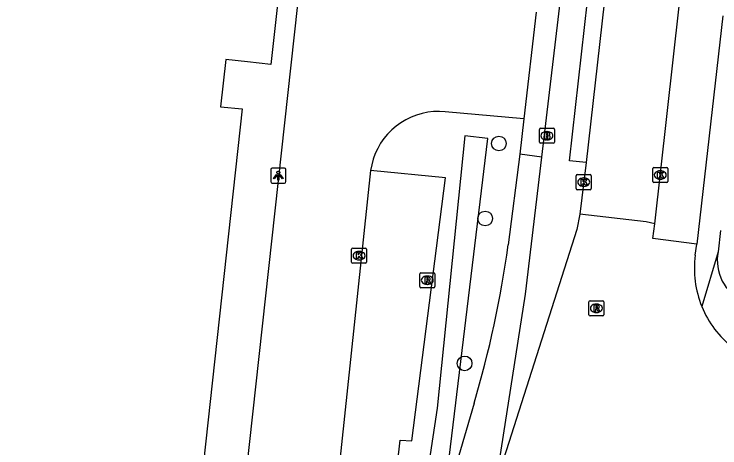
# Model space of a CAD drawing. Extents: x 162186 to 163152, y 385513 to 386513.
# Drawn here: x 162591.77 to 162638.71, y 386330.06 to 386358.93 of the extents above; entities that cross this region are included whole.
import ezdxf

# ---------------------------------------------------------------- set-up
doc = ezdxf.new("R2010")
doc.units = 0
for name, color, linetype in [('IMGEO_Boom', 7, 'Continuous'), ('IMGEO_Brandkraan', 7, 'Continuous'), ('IMGEO_Fietspad_open', 7, 'Continuous'), ('IMGEO_Haag', 7, 'Continuous'), ('IMGEO_Kolk', 7, 'Continuous'), ('IMGEO_Lichtpunt', 7, 'Continuous'), ('IMGEO_Pand', 7, 'Continuous'), ('IMGEO_Parkeervlak_open', 7, 'Continuous'), ('IMGEO_Rijbaan_lokaal_gesloten', 7, 'Continuous'), ('IMGEO_Rijbaan_lokaal_open', 7, 'Continuous'), ('IMGEO_Rioolput', 7, 'Continuous'), ('IMGEO_Voetpad_open', 7, 'Continuous')]:
    doc.layers.add(name, color=color, linetype=linetype)

msp = doc.modelspace()

# ---------------------------------------------------------------- linework, layer by layer
at = {"layer": 'IMGEO_Boom'}
for centre in [(162624.009, 386350.318), (162623.095, 386345.326), (162621.728, 386335.683)]:
    msp.add_circle(centre, 0.489, dxfattribs=at)
at = {"layer": 'IMGEO_Brandkraan'}
for p, q in [((162626.7, 386350.408), (162626.7, 386351.26)), ((162626.775, 386351.334), (162627.627, 386351.334)), ((162627.188, 386351.114), (162627.213, 386351.114)), ((162627.701, 386351.26), (162627.701, 386350.408)), ((162627.211, 386350.554), (162627.186, 386350.554)), ((162627.627, 386350.334), (162626.775, 386350.334))]:
    msp.add_line(p, q, dxfattribs=at)
for points in [[(162626.7, 386350.408), (162626.7, 386351.26)], [(162626.775, 386351.334), (162627.627, 386351.334)], [(162627.048, 386351.034), (162627.048, 386350.634), (162627.261, 386350.634)], [(162627.279, 386351.034), (162627.048, 386351.034)], [(162627.227, 386350.953), (162627.173, 386350.953), (162627.173, 386350.877)], [(162627.701, 386351.26), (162627.701, 386350.408)], [(162627.173, 386350.877), (162627.226, 386350.877)], [(162627.235, 386350.801), (162627.173, 386350.801), (162627.173, 386350.72)], [(162627.173, 386350.72), (162627.235, 386350.72)], [(162627.627, 386350.334), (162626.775, 386350.334)]]:
    msp.add_lwpolyline(points, dxfattribs=at)
for centre, radius, start, end in [((162626.777, 386351.258), 0.0765, 91.552, 178.448), ((162626.777, 386351.258), 0.0765, 91.552, 178.448), ((162627.228, 386350.915), 0.0379, 267.8285, 90.9355), ((162627.283, 386350.889), 0.145, 59.4692, 91.5367), ((162627.308, 386350.936), 0.0922, 285.5137, 58.1501), ((162627.625, 386351.258), 0.0765, 1.552, 88.448), ((162627.625, 386351.258), 0.0765, 1.552, 88.448), ((162627.236, 386350.76), 0.0404, 269.8759, 90.5077), ((162627.267, 386350.885), 0.251, 268.6676, 293.5347), ((162627.313, 386350.744), 0.105, 301.3115, 78.989), ((162626.777, 386350.41), 0.0765, 181.552, 268.448), ((162626.777, 386350.41), 0.0765, 181.552, 268.448), ((162627.625, 386350.41), 0.0765, 271.552, 358.448), ((162627.625, 386350.41), 0.0765, 271.552, 358.448)]:
    msp.add_arc(centre, radius, start, end, dxfattribs=at)
for centre, major_axis, ratio, start_param, end_param in [((162627.187, 386350.834), (-0.387, 0.002), 0.722429, 4.712389, 7.853982), ((162627.212, 386350.834), (-0.39, 0.002), 0.717154, 1.570796, 4.712389)]:
    msp.add_ellipse(centre, major_axis=major_axis, ratio=ratio, start_param=start_param, end_param=end_param, dxfattribs=at)
at = {"layer": 'IMGEO_Fietspad_open'}
for points in [[(162629.816, 386349.051), (162628.715, 386349.166), (162630.49, 386365.148), (162631.611, 386364.989)], [(162626.86, 386349.417), (162628.101, 386359.898)], [(162638.899, 386358.805), (162637.167, 386343.619)], [(162623.836, 386327.782), (162625.775, 386340.286), (162626.86, 386349.417)]]:
    msp.add_lwpolyline(points, dxfattribs=at)
at = {"layer": 'IMGEO_Haag'}
msp.add_lwpolyline([(162620.272, 386325.912), (162623.272, 386350.649), (162621.751, 386350.825), (162619.914, 386332.708), (162618.693, 386324.634), (162619.799, 386324.298)], dxfattribs=at)
at = {"layer": 'IMGEO_Kolk'}
for p, q in [((162634.241, 386347.795), (162634.241, 386348.647)), ((162634.316, 386348.721), (162635.168, 386348.721)), ((162635.242, 386348.647), (162635.242, 386347.795)), ((162629.152, 386347.318), (162629.152, 386348.17)), ((162629.227, 386348.244), (162630.079, 386348.244)), ((162630.153, 386348.17), (162630.153, 386347.318)), ((162634.729, 386348.501), (162634.754, 386348.501)), ((162629.64, 386348.024), (162629.665, 386348.024)), ((162635.168, 386347.721), (162634.316, 386347.721)), ((162634.752, 386347.941), (162634.727, 386347.941)), ((162630.079, 386347.244), (162629.227, 386347.244)), ((162629.663, 386347.464), (162629.638, 386347.464)), ((162614.212, 386342.43), (162614.212, 386343.282)), ((162614.287, 386343.356), (162615.139, 386343.356)), ((162614.7, 386343.136), (162614.725, 386343.136)), ((162615.213, 386343.282), (162615.213, 386342.43)), ((162614.723, 386342.576), (162614.698, 386342.576)), ((162615.139, 386342.356), (162614.287, 386342.356))]:
    msp.add_line(p, q, dxfattribs=at)
for points in [[(162634.241, 386347.795), (162634.241, 386348.647)], [(162634.316, 386348.721), (162635.168, 386348.721)], [(162635.242, 386348.647), (162635.242, 386347.795)], [(162629.152, 386347.318), (162629.152, 386348.17)], [(162629.227, 386348.244), (162630.079, 386348.244)], [(162630.153, 386348.17), (162630.153, 386347.318)], [(162634.562, 386348.421), (162634.685, 386348.421), (162634.685, 386348.27), (162634.815, 386348.421), (162634.979, 386348.421), (162634.833, 386348.27), (162634.986, 386348.021), (162634.834, 386348.021), (162634.749, 386348.185), (162634.685, 386348.118), (162634.685, 386348.021), (162634.562, 386348.021), (162634.562, 386348.421)], [(162629.473, 386347.944), (162629.596, 386347.944), (162629.596, 386347.793), (162629.726, 386347.944), (162629.89, 386347.944), (162629.744, 386347.793), (162629.897, 386347.544), (162629.745, 386347.544), (162629.66, 386347.708), (162629.596, 386347.641), (162629.596, 386347.544), (162629.473, 386347.544), (162629.473, 386347.944)], [(162635.168, 386347.721), (162634.316, 386347.721)], [(162630.079, 386347.244), (162629.227, 386347.244)], [(162614.212, 386342.43), (162614.212, 386343.282)], [(162614.287, 386343.356), (162615.139, 386343.356)], [(162614.533, 386343.056), (162614.656, 386343.056), (162614.656, 386342.905), (162614.786, 386343.056), (162614.95, 386343.056), (162614.804, 386342.905), (162614.957, 386342.656), (162614.805, 386342.656), (162614.72, 386342.82), (162614.656, 386342.753), (162614.656, 386342.656), (162614.533, 386342.656), (162614.533, 386343.056)], [(162615.213, 386343.282), (162615.213, 386342.43)], [(162615.139, 386342.356), (162614.287, 386342.356)]]:
    msp.add_lwpolyline(points, dxfattribs=at)
for centre, start, end in [((162634.318, 386348.645), 91.552, 178.448), ((162634.318, 386348.645), 91.552, 178.448), ((162635.166, 386348.645), 1.552, 88.448), ((162635.166, 386348.645), 1.552, 88.448), ((162629.229, 386348.168), 91.552, 178.448), ((162629.229, 386348.168), 91.552, 178.448), ((162630.077, 386348.168), 1.552, 88.448), ((162630.077, 386348.168), 1.552, 88.448), ((162634.318, 386347.797), 181.552, 268.448), ((162634.318, 386347.797), 181.552, 268.448), ((162635.166, 386347.797), 271.552, 358.448), ((162635.166, 386347.797), 271.552, 358.448), ((162629.229, 386347.32), 181.552, 268.448), ((162629.229, 386347.32), 181.552, 268.448), ((162630.077, 386347.32), 271.552, 358.448), ((162630.077, 386347.32), 271.552, 358.448), ((162614.289, 386343.28), 91.552, 178.448), ((162614.289, 386343.28), 91.552, 178.448), ((162615.137, 386343.28), 1.552, 88.448), ((162615.137, 386343.28), 1.552, 88.448), ((162614.289, 386342.432), 181.552, 268.448), ((162614.289, 386342.432), 181.552, 268.448), ((162615.137, 386342.432), 271.552, 358.448), ((162615.137, 386342.432), 271.552, 358.448)]:
    msp.add_arc(centre, 0.0765, start, end, dxfattribs=at)
for centre, major_axis, ratio, start_param, end_param in [((162634.728, 386348.221), (-0.387, 0.002), 0.722429, 4.712389, 7.853982), ((162634.753, 386348.221), (-0.39, 0.002), 0.717154, 1.570796, 4.712389), ((162629.639, 386347.744), (-0.387, 0.002), 0.722429, 4.712389, 7.853982), ((162629.664, 386347.744), (-0.39, 0.002), 0.717154, 1.570796, 4.712389), ((162614.699, 386342.856), (-0.387, 0.002), 0.722429, 4.712389, 7.853982), ((162614.724, 386342.856), (-0.39, 0.002), 0.717154, 1.570796, 4.712389)]:
    msp.add_ellipse(centre, major_axis=major_axis, ratio=ratio, start_param=start_param, end_param=end_param, dxfattribs=at)
at = {"layer": 'IMGEO_Lichtpunt'}
for p, q in [((162609.742, 386348.68), (162608.934, 386348.68)), ((162609.742, 386348.68), (162608.934, 386348.68)), ((162608.84, 386348.585), (162608.84, 386347.778)), ((162608.84, 386348.585), (162608.84, 386347.778)), ((162609.836, 386347.778), (162609.836, 386348.585)), ((162609.836, 386347.778), (162609.836, 386348.585)), ((162608.934, 386347.684), (162609.742, 386347.684)), ((162608.934, 386347.684), (162609.742, 386347.684))]:
    msp.add_line(p, q, dxfattribs=at)
for points in [[(162609.214, 386348.249), (162609.253, 386348.221), (162609.065, 386347.959), (162609.027, 386347.986), (162609.214, 386348.249)], [(162609.316, 386348.201), (162609.363, 386348.201), (162609.363, 386347.879), (162609.316, 386347.879), (162609.316, 386348.201)], [(162609.426, 386348.221), (162609.464, 386348.248), (162609.651, 386347.986), (162609.612, 386347.958), (162609.426, 386348.221)]]:
    msp.add_lwpolyline(points, dxfattribs=at)
msp.add_circle((162609.339, 386348.383), 0.0994, dxfattribs=at)
for centre, start, end in [((162608.934, 386348.585), 90, 180), ((162608.934, 386348.585), 90, 180), ((162609.742, 386348.585), 0, 90), ((162609.742, 386348.585), 0, 90), ((162608.934, 386347.778), 180, 270), ((162608.934, 386347.778), 180, 270), ((162609.742, 386347.778), 270, 0), ((162609.742, 386347.778), 270, 360)]:
    msp.add_arc(centre, 0.0946, start, end, dxfattribs=at)
at = {"layer": 'IMGEO_Pand'}
msp.add_lwpolyline([(162603.751, 386323.413), (162584.111, 386325.529), (162584.259, 386326.946), (162570.371, 386328.537), (162570.2, 386327.044), (162550.572, 386329.166), (162552.51, 386347.22), (162550.959, 386347.389), (162551.394, 386351.387), (162554.466, 386351.14), (162554.494, 386351.401), (162554.962, 386355.747), (162555.001, 386356.112), (162553.579, 386356.265), (162559.406, 386410.398), (162612.582, 386404.614), (162607.724, 386359.738), (162609.275, 386359.57), (162608.842, 386355.576), (162607.28, 386355.744), (162605.841, 386355.904), (162605.495, 386352.753), (162606.924, 386352.615), (162603.751, 386323.413)], dxfattribs=at)
at = {"layer": 'IMGEO_Parkeervlak_open'}
msp.add_lwpolyline([(162617.066, 386317.149), (162618.014, 386327.383), (162617.087, 386327.424), (162617.452, 386330.578), (162618.22, 386330.538), (162620.468, 386348.038), (162615.48, 386348.527)], dxfattribs=at)
at = {"layer": 'IMGEO_Rijbaan_lokaal_gesloten'}
for points in [[(162631.611, 386364.989), (162629.816, 386349.051)], [(162634.38, 386344.979), (162635.999, 386359.464)], [(162629.816, 386349.051), (162629.39, 386345.625)]]:
    msp.add_lwpolyline(points, dxfattribs=at)
at = {"layer": 'IMGEO_Rijbaan_lokaal_open'}
for points in [[(162606.588, 386322.611), (162615.52, 386404.02)], [(162626.487, 386359.049), (162625.675, 386351.949)], [(162625.675, 386351.949), (162620.436, 386352.425), (162620.05, 386352.447), (162619.663, 386352.436), (162619.279, 386352.393), (162618.899, 386352.316), (162618.528, 386352.208), (162618.167, 386352.069), (162617.819, 386351.899), (162617.487, 386351.701), (162617.173, 386351.474), (162616.879, 386351.222), (162616.608, 386350.946), (162616.361, 386350.648), (162616.141, 386350.33), (162615.948, 386349.995), (162615.784, 386349.644), (162615.651, 386349.281), (162615.55, 386348.908), (162615.48, 386348.527)], [(162615.48, 386348.527), (162612.202, 386317.718)], [(162629.39, 386345.625), (162629.196, 386344.588), (162623.836, 386327.782)], [(162634.38, 386344.979), (162633.803, 386345.113), (162629.39, 386345.625)], [(162637.167, 386343.619), (162634.25, 386343.989), (162634.38, 386344.979)], [(162637.062, 386342.879), (162637.167, 386343.619)]]:
    msp.add_lwpolyline(points, dxfattribs=at)
for centre, start, end in [((162643.771, 386342.021), 172.7139, 202.1158), ((162643.771, 386342.02), 202.1023, 231.5106)]:
    msp.add_arc(centre, 6.763, start, end, dxfattribs=at)
at = {"layer": 'IMGEO_Rioolput'}
for p, q in [((162618.747, 386340.792), (162618.747, 386341.644)), ((162618.822, 386341.718), (162619.674, 386341.718)), ((162619.748, 386341.644), (162619.748, 386340.792)), ((162619.235, 386341.498), (162619.26, 386341.498)), ((162619.674, 386340.718), (162618.822, 386340.718)), ((162619.258, 386340.938), (162619.233, 386340.938)), ((162629.995, 386338.926), (162629.995, 386339.778)), ((162630.07, 386339.852), (162630.922, 386339.852)), ((162630.996, 386339.778), (162630.996, 386338.926)), ((162630.483, 386339.632), (162630.508, 386339.632)), ((162630.922, 386338.852), (162630.07, 386338.852)), ((162630.506, 386339.072), (162630.481, 386339.072))]:
    msp.add_line(p, q, dxfattribs=at)
for points in [[(162618.747, 386340.792), (162618.747, 386341.644)], [(162618.822, 386341.718), (162619.674, 386341.718)], [(162619.748, 386341.644), (162619.748, 386340.792)], [(162619.336, 386341.416), (162619.084, 386341.418), (162619.084, 386341.018)], [(162619.084, 386341.018), (162619.208, 386341.018), (162619.208, 386341.18), (162619.219, 386341.18)], [(162619.262, 386341.337), (162619.208, 386341.337), (162619.208, 386341.256)], [(162619.208, 386341.256), (162619.26, 386341.256)], [(162619.266, 386341.151), (162619.337, 386341.018), (162619.477, 386341.018), (162619.412, 386341.144)], [(162619.674, 386340.718), (162618.822, 386340.718)], [(162629.995, 386338.926), (162629.995, 386339.778)], [(162630.07, 386339.852), (162630.922, 386339.852)], [(162630.996, 386339.778), (162630.996, 386338.926)], [(162630.584, 386339.55), (162630.332, 386339.552), (162630.332, 386339.152)], [(162630.332, 386339.152), (162630.456, 386339.152), (162630.456, 386339.314), (162630.467, 386339.314)], [(162630.51, 386339.471), (162630.456, 386339.471), (162630.456, 386339.39)], [(162630.456, 386339.39), (162630.508, 386339.39)], [(162630.514, 386339.285), (162630.585, 386339.152), (162630.725, 386339.152), (162630.66, 386339.278)], [(162630.922, 386338.852), (162630.07, 386338.852)]]:
    msp.add_lwpolyline(points, dxfattribs=at)
for centre, radius, start, end in [((162618.824, 386341.642), 0.0765, 91.552, 178.448), ((162618.824, 386341.642), 0.0765, 91.552, 178.448), ((162619.672, 386341.642), 0.0765, 1.552, 88.448), ((162619.672, 386341.642), 0.0765, 1.552, 88.448), ((162619.218, 386341.127), 0.0533, 26.0293, 88.6989), ((162619.244, 386341.445), 0.19, 274.7715, 282.9687), ((162619.268, 386341.241), 0.0964, 77.0061, 93.1865), ((162619.282, 386341.298), 0.0378, 276.6634, 79.6772), ((162619.335, 386341.306), 0.109, 350.3612, 89.416), ((162619.333, 386341.306), 0.112, 277.5842, 350.9817), ((162619.317, 386341.091), 0.108, 29.5134, 73.7905), ((162618.824, 386340.794), 0.0765, 181.552, 268.448), ((162618.824, 386340.794), 0.0765, 181.552, 268.448), ((162619.672, 386340.794), 0.0765, 271.552, 358.448), ((162619.672, 386340.794), 0.0765, 271.552, 358.448), ((162630.072, 386339.776), 0.0765, 91.552, 178.448), ((162630.072, 386339.776), 0.0765, 91.552, 178.448), ((162630.92, 386339.776), 0.0765, 1.552, 88.448), ((162630.92, 386339.776), 0.0765, 1.552, 88.448), ((162630.466, 386339.261), 0.0533, 26.0293, 88.6989), ((162630.492, 386339.579), 0.19, 274.7715, 282.9687), ((162630.516, 386339.375), 0.0964, 77.0061, 93.1865), ((162630.53, 386339.432), 0.0378, 276.6634, 79.6772), ((162630.583, 386339.44), 0.109, 350.3612, 89.416), ((162630.581, 386339.44), 0.112, 277.5842, 350.9817), ((162630.565, 386339.225), 0.108, 29.5134, 73.7905), ((162630.072, 386338.928), 0.0765, 181.552, 268.448), ((162630.072, 386338.928), 0.0765, 181.552, 268.448), ((162630.92, 386338.928), 0.0765, 271.552, 358.448), ((162630.92, 386338.928), 0.0765, 271.552, 358.448)]:
    msp.add_arc(centre, radius, start, end, dxfattribs=at)
for centre, major_axis, ratio, start_param, end_param in [((162619.234, 386341.218), (-0.387, 0.002), 0.722429, 4.712389, 7.853982), ((162619.259, 386341.218), (-0.39, 0.002), 0.717154, 1.570796, 4.712389), ((162630.482, 386339.352), (-0.387, 0.002), 0.722429, 4.712389, 7.853982), ((162630.507, 386339.352), (-0.39, 0.002), 0.717154, 1.570796, 4.712389)]:
    msp.add_ellipse(centre, major_axis=major_axis, ratio=ratio, start_param=start_param, end_param=end_param, dxfattribs=at)
at = {"layer": 'IMGEO_Voetpad_open'}
for points in [[(162625.675, 386351.949), (162625.408, 386349.617)], [(162625.408, 386349.617), (162624.632, 386343.565)], [(162626.86, 386349.417), (162625.408, 386349.617)], [(162638.75, 386344.529), (162638.585, 386343.109)], [(162638.585, 386343.109), (162637.505, 386339.475)], [(162622.361, 386333.03), (162620.272, 386325.912)]]:
    msp.add_lwpolyline(points, dxfattribs=at)
for centre, radius, start, end in [((162552.658, 386353.568), 72.666, 343.58242, 352.0877), ((162641.612, 386342.553), 3.078, 169.5896, 244.0223)]:
    msp.add_arc(centre, radius, start, end, dxfattribs=at)

doc.saveas('drawing.dxf')
